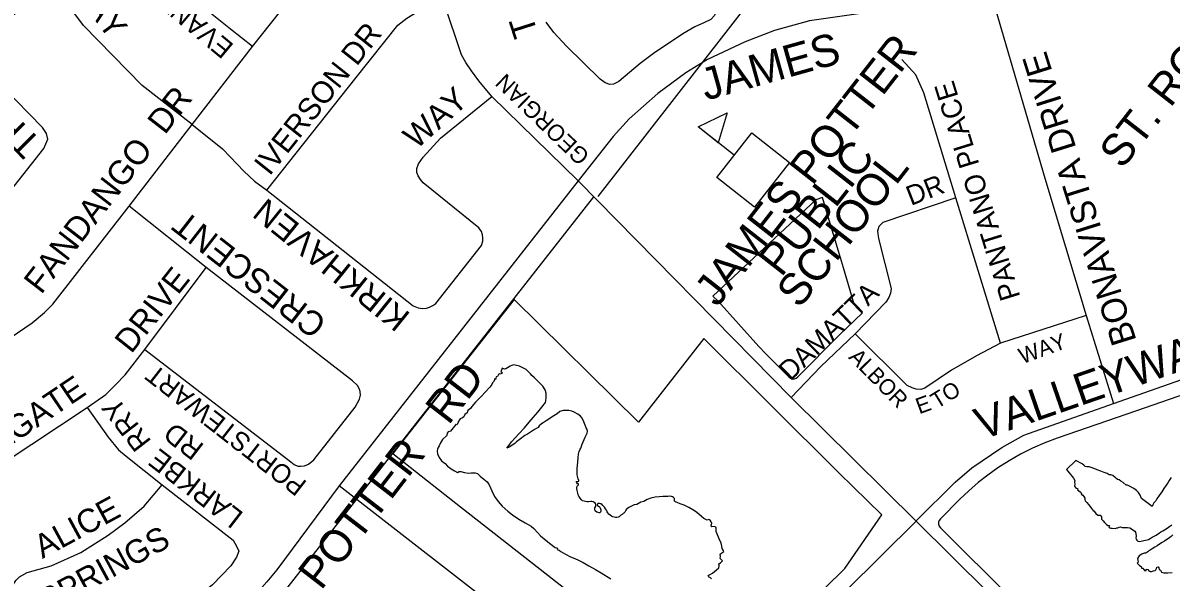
# Model space of a CAD drawing. Extents: x 586326 to 623965, y 4819854 to 4857850.
# Drawn here: x 595187 to 596086, y 4835896 to 4836331 of the extents above; entities that cross this region are included whole.
import ezdxf

# ---------------------------------------------------------------- set-up
doc = ezdxf.new("R2010")
doc.units = 0
for name, color, linetype in [('Lots_Concessions', 7, 'Continuous'), ('Major Rds and Hwys', 7, 'Continuous'), ('Major Rds Lbls', 7, 'Continuous'), ('Minor Rd Lbls', 7, 'Continuous'), ('Minor Rds', 7, 'Continuous'), ('Park Outlines', 7, 'Continuous'), ('Proposed Secondary Rds', 7, 'Continuous'), ('School Syms_Lbls', 7, 'Continuous'), ('Secondary Rds Lbls', 7, 'Continuous'), ('SWM Ponds', 7, 'Continuous')]:
    doc.layers.add(name, color=color, linetype=linetype)

msp = doc.modelspace()

# ---------------------------------------------------------------- linework, layer by layer
at = {"layer": 'Lots_Concessions'}
for p, q in [((595637.28, 4836194.9), (596058.29, 4836735.22)), ((595214.13, 4835659.33), (595634.05, 4836194.68))]:
    msp.add_line(p, q, dxfattribs=at)
at = {"layer": 'Major Rds and Hwys'}
for points in [[(595946.67, 4836348.86), (595868.9, 4836341.99), (595802.92, 4836332.42), (595775.62, 4836324.89), (595752.57, 4836315.98), (595723.03, 4836302.27), (595706.18, 4836291.84), (595684.04, 4836275.72), (595661.73, 4836255.8), (595649.24, 4836241.96), (595621.64, 4836207.25)], [(595621.64, 4836207.25), (595434.41, 4835968.17)], [(595434.41, 4835968.17), (595385.4, 4835902.35), (595377.64, 4835893.01), (595369.78, 4835884.14), (595360.48, 4835874.44), (595351.56, 4835865.62), (595342.98, 4835857.83), (595333.79, 4835850.19), (595324.48, 4835843.3), (595309.76, 4835833.24), (595298.39, 4835825.87), (595285.11, 4835818.54), (595268.96, 4835810.67), (595254.88, 4835804.58), (595242.99, 4835800.4), (595219.55, 4835793.57), (595197.29, 4835788.62), (595180.69, 4835785.6), (595163.7, 4835783.95)]]:
    msp.add_lwpolyline(points, dxfattribs=at)
at = {"layer": 'Minor Rds'}
for points in [[(595366.43, 4836312.34), (595349.14, 4836326.05), (595333.49, 4836338.48), (595316.99, 4836355.03), (595296.24, 4836376.51), (595284.58, 4836391.71), (595282.61, 4836397.51), (595282.75, 4836402.88), (595285.06, 4836408.18), (595319.48, 4836445.21), (595324.38, 4836448.89), (595328.84, 4836450.47), (595333.55, 4836450.24), (595339.21, 4836446.84), (595378.3, 4836407.78)], [(595702.97, 4836438.34), (595728.95, 4836349.74), (595730.44, 4836344.64), (595729.85, 4836340.47), (595728.49, 4836336.76), (595725.8, 4836333.67), (595720.82, 4836331.24), (595713.27, 4836327.87), (595703.69, 4836322.44), (595680.76, 4836306.93), (595670.2, 4836299.17), (595653.5, 4836284.98), (595649.41, 4836282.98), (595646.59, 4836282.79), (595642.91, 4836283.84), (595638.85, 4836286.73), (595612.47, 4836312.82), (595602.74, 4836323.37), (595596.69, 4836331.61)], [(595366.43, 4836312.34), (595416.79, 4836376.28)], [(595319.14, 4836251.44), (595280.1, 4836281.77), (595233.92, 4836328.93), (595221.74, 4836345.32), (595218.58, 4836348.8), (595214.85, 4836351.54), (595211.47, 4836353.01), (595208.89, 4836353.35), (595205.38, 4836352.73), (595148.17, 4836319.44)], [(595377.7, 4836199.99), (595447.74, 4836288.25), (595480.42, 4836329.25), (595487.48, 4836334.71), (595495.59, 4836339.58), (595502.59, 4836341.65), (595516.76, 4836346.29)], [(595554.02, 4836273.26), (595543.94, 4836285.44), (595538.02, 4836293.29), (595533.7, 4836299.89), (595530.19, 4836305.87), (595516.76, 4836346.29)], [(595946.67, 4836348.86), (595987.42, 4836209.26), (596019.83, 4836101.68)], [(595040.31, 4836087.7), (595140.87, 4836156.21), (595147.62, 4836162.4), (595202.83, 4836232.49), (595205.94, 4836239.8), (595204.98, 4836244.37), (595201.98, 4836249.09), (595170.73, 4836280.91), (595165.89, 4836287.56), (595148.17, 4836319.44)], [(595319.14, 4836251.44), (595366.43, 4836312.34)], [(595917.6, 4836193.93), (595892.6, 4836276.22), (595886.35, 4836290.17), (595875.42, 4836302.26)], [(595377.7, 4836199.99), (595492.27, 4836109.33), (595496.33, 4836107.59), (595499.31, 4836107.03), (595502.79, 4836107.52), (595505.17, 4836108.3), (595507.76, 4836109.49), (595510.11, 4836111.08), (595545.99, 4836156.44), (595546.93, 4836159.91), (595547.1, 4836162.54), (595546.69, 4836164.84), (595546.05, 4836167.56), (595543.84, 4836170.39), (595500.18, 4836205.61), (595498, 4836208.19), (595496.34, 4836211.03), (595495.24, 4836213.76), (595495.26, 4836216.86), (595496.43, 4836220.47), (595500.17, 4836225.84), (595513.69, 4836240.59), (595554.02, 4836273.26)], [(595621.64, 4836207.25), (595554.02, 4836273.26)], [(595269.67, 4836187.27), (595319.14, 4836251.44)], [(595319.14, 4836251.44), (595343, 4836232.35), (595348.99, 4836226.08), (595359.56, 4836214.64), (595368.03, 4836206.89), (595377.7, 4836199.99)], [(595788.58, 4836037.51), (595621.64, 4836207.25)], [(595917.6, 4836193.93), (595860.41, 4836174.6), (595857.32, 4836171.45), (595856.41, 4836167.64), (595857.2, 4836162.07), (595867.01, 4836122.7), (595866.42, 4836119.05), (595865.21, 4836115.66), (595862.87, 4836112.14), (595838.78, 4836087.43)], [(595952.65, 4836079.97), (595917.6, 4836193.93)], [(595084.36, 4836021.53), (595193.79, 4836095.94), (595203.44, 4836104), (595209.89, 4836110.54), (595269.67, 4836187.27)], [(595330.11, 4836139.19), (595269.67, 4836187.27)], [(595282.07, 4836075.09), (595330.11, 4836139.19)], [(595282.07, 4836075.09), (595396.4, 4835986.95), (595399.12, 4835984.83), (595402.04, 4835983.67), (595404.43, 4835983.65), (595407.18, 4835983.91), (595410.36, 4835985.25), (595414.41, 4835988.45), (595446.92, 4836029.88), (595450.44, 4836036.2), (595451.1, 4836039.22), (595450.83, 4836042.12), (595450.14, 4836044.5), (595448.73, 4836046.88), (595444.94, 4836050.54), (595330.11, 4836139.19)], [(596019.83, 4836101.68), (595952.65, 4836079.97)], [(596019.83, 4836101.68), (596041.25, 4836032.84)], [(595838.78, 4836087.43), (595811.87, 4836061.66), (595788.58, 4836037.51)], [(595952.65, 4836079.97), (595934.03, 4836070.03), (595914.2, 4836058.75), (595893.43, 4836044.71), (595890.22, 4836043.72), (595886.64, 4836044.07), (595883.59, 4836044.88), (595879.63, 4836046.75), (595838.78, 4836087.43)], [(595236.97, 4836029.56), (595251.62, 4836039.89), (595258.99, 4836047.29), (595266.55, 4836055.23), (595282.07, 4836075.09)], [(595886.65, 4835940.65), (595788.58, 4836037.51)], [(595128.11, 4835957.74), (595236.97, 4836029.56)], [(595236.97, 4836029.56), (595253.32, 4836006.35), (595261.53, 4835996.53), (595267.51, 4835991.41), (595295.6, 4835969)], [(595355.62, 4835916.89), (595353.78, 4835912.21), (595349.5, 4835905.57), (595335.04, 4835890.7), (595302.88, 4835864.88), (595263.68, 4835841.57), (595225.58, 4835826.39), (595203.42, 4835819.95), (595196.51, 4835818.65), (595192.23, 4835819.27), (595186.98, 4835821.55), (595183.87, 4835825.12), (595182.09, 4835829.23), (595177.07, 4835884.65), (595178.87, 4835890.73), (595181.01, 4835894.05), (595183.85, 4835896.82), (595189.93, 4835900.24), (595208.52, 4835905.45), (595231.94, 4835915.97), (595253.34, 4835929.43), (595266.27, 4835939.29), (595281.47, 4835952.37), (595295.6, 4835969)], [(595295.6, 4835969), (595351.25, 4835925.53), (595353.84, 4835921.01), (595355.62, 4835916.89)], [(595576.53, 4835857.73), (595434.41, 4835968.17)], [(595999.14, 4835828.94), (595886.65, 4835940.65)]]:
    msp.add_lwpolyline(points, dxfattribs=at)
at = {"layer": 'Park Outlines'}
for points in [[(595813.23, 4836194.08), (595808.05, 4836192.34), (595727.37, 4836116.82), (595731.36, 4836112.86), (595731.37, 4836112.85), (595763.43, 4836077.43), (595768.78, 4836071.53), (595768.79, 4836071.51), (595786.85, 4836053.54), (595786.85, 4836053.54), (595788.12, 4836052.63), (595789.6, 4836052.15), (595791.17, 4836052.15), (595792.65, 4836052.64), (595793.92, 4836053.56), (595826.35, 4836086.16), (595844.55, 4836103.8), (595838.1, 4836110.45), (595833.53, 4836125.82), (595829.63, 4836138.95), (595825.72, 4836152.08), (595818.48, 4836176.44)], [(595476.31, 4835993.55), (595525.79, 4835954.68), (595677.26, 4835836.12), (595657.52, 4835810.85), (595680.78, 4835788.55), (595709.14, 4835764.56), (595754.24, 4835822.28), (595784.25, 4835857.71), (595830.82, 4835903.44), (595859.69, 4835945.44), (595826.12, 4835978.5), (595720.14, 4836083.7), (595669.09, 4836018.07), (595571.53, 4836114.2)]]:
    msp.add_lwpolyline(points, close=True, dxfattribs=at)
msp.add_lwpolyline([(596206.93, 4836078.14), (596059.27, 4836027.06), (595997.15, 4836005.57), (595987.38, 4836001.9), (595977.81, 4835997.73), (595968.47, 4835993.06), (595959.39, 4835987.91), (595950.6, 4835982.3), (595942.7, 4835976.69), (595935.09, 4835970.7), (595927.78, 4835964.35), (595920.78, 4835957.65), (595905.62, 4835942.41), (595904.7, 4835941.14), (595904.22, 4835939.65), (595904.23, 4835938.09), (595904.71, 4835936.6), (595905.64, 4835935.34), (596073.33, 4835768.47), (596094.92, 4835746.97)], dxfattribs=at)
at = {"layer": 'Proposed Secondary Rds'}
for points in [[(596041.25, 4836032.84), (596258.34, 4836108.93), (596308.02, 4836117.6)], [(595886.65, 4835940.65), (595886.74, 4835940.76), (595917.15, 4835970.99), (595930.21, 4835982.18), (595953.71, 4835998.18), (595971.01, 4836008.02), (596041.25, 4836032.84)], [(595831.61, 4835886.04), (595886.65, 4835940.65)]]:
    msp.add_lwpolyline(points, dxfattribs=at)
at = {"layer": 'School Syms_Lbls'}
msp.add_line((595744.05, 4836227.22), (595715.64, 4836249.41), dxfattribs=at)
for points in [[(595715.64, 4836249.41), (595738.42, 4836260.45), (595731.51, 4836236.94)], [(595730.42, 4836209.77), (595757.69, 4836244.67), (595787.29, 4836221.54), (595760.03, 4836186.64)]]:
    msp.add_lwpolyline(points, close=True, dxfattribs=at)
at = {"layer": 'SWM Ponds'}
for points in [[(595726.23, 4835895.35), (595725.44, 4835896.23), (595724.5, 4835896.57), (595723.68, 4835897.41), (595724.08, 4835898.1), (595726.91, 4835899.66), (595730.05, 4835902.3), (595731.95, 4835904.05), (595732.34, 4835905.75), (595731.96, 4835906.99), (595733.23, 4835907.75), (595734.91, 4835909.39), (595734.31, 4835909.99), (595733.11, 4835911.2), (595733.14, 4835912.79), (595733.1, 4835914.59), (595734.28, 4835915.79), (595735.82, 4835916.74), (595735.31, 4835917.81), (595734.47, 4835919.13), (595734.32, 4835921), (595733.66, 4835923.26), (595732.27, 4835926.63), (595730.36, 4835931.07), (595729.99, 4835932.31), (595729.74, 4835933.71), (595729.89, 4835934.93), (595729.48, 4835935.79), (595728.22, 4835936.24), (595726.5, 4835936.1), (595725.76, 4835936.95), (595726.32, 4835937.59), (595726.46, 4835938.96), (595726.01, 4835940.11), (595725.12, 4835941.21), (595724.08, 4835941.76), (595722.69, 4835941.37), (595720.22, 4835942.49), (595718.26, 4835944.29), (595714.54, 4835947.6), (595711.59, 4835949.5), (595708.51, 4835951.24), (595704.9, 4835952.98), (595701.67, 4835954.17), (595699.19, 4835955.16), (595698.5, 4835955.36), (595698.09, 4835955.69), (595697.62, 4835955.91), (595697.27, 4835956.08), (595697.24, 4835956.49), (595697.2, 4835957.11), (595697.17, 4835957.69), (595697.13, 4835958.25), (595696.79, 4835958.88), (595696.43, 4835959.16), (595695.76, 4835959.62), (595694.92, 4835959.8), (595693.67, 4835960.01), (595692.05, 4835959.9), (595687.98, 4835959.86), (595685.29, 4835959.68), (595681.93, 4835959.34), (595678.55, 4835958.62), (595675.69, 4835957.37), (595673.29, 4835956.02), (595670.74, 4835955.33), (595667.78, 4835953.61), (595665.49, 4835953.25), (595662.86, 4835951.95), (595661.37, 4835951.16), (595660.37, 4835950.47), (595659.65, 4835949.82), (595658.99, 4835949.06), (595658.71, 4835948.61), (595658.55, 4835948.06), (595658.23, 4835947.57), (595657.56, 4835946.88), (595656.96, 4835946.55), (595656.15, 4835945.77), (595655.17, 4835945.2), (595654.36, 4835944.42), (595653.74, 4835943.96), (595653.09, 4835943.73), (595652.06, 4835943.46), (595650.88, 4835943.31), (595649.9, 4835943.61), (595648.98, 4835943.98), (595647.76, 4835944.4), (595646.69, 4835945.17), (595645.84, 4835945.97), (595644.86, 4835947.13), (595644.39, 4835947.91), (595643.84, 4835949.01), (595643.24, 4835950.22), (595642.28, 4835951.57), (595641.03, 4835952.88), (595640.36, 4835953.74), (595639.83, 4835954.02), (595639.25, 4835954.14), (595638.38, 4835954.48), (595637.67, 4835954.43), (595637.2, 4835954.26), (595636.81, 4835953.76), (595636.65, 4835953.21), (595636.52, 4835952.78), (595636.94, 4835952.72), (595638.07, 4835952.11), (595638.68, 4835951.43), (595639.32, 4835950.26), (595639.53, 4835949.42), (595639.5, 4835948.44), (595639.17, 4835947.49), (595638.69, 4835947.06), (595638.14, 4835946.95), (595637.34, 4835947.3), (595636.24, 4835947.7), (595635.34, 4835948.26), (595635.02, 4835948.72), (595634.79, 4835949.37), (595634.65, 4835950.22), (595634.73, 4835951.09), (595635.21, 4835951.79), (595635.64, 4835952.53), (595635.54, 4835953.08), (595635.48, 4835953.6), (595635.2, 4835954.28), (595634.15, 4835955.17), (595633.36, 4835955.79), (595632.42, 4835956.05), (595631.52, 4835956.02), (595629.79, 4835955.69), (595628.67, 4835955.63), (595627.46, 4835955.89), (595626.3, 4835956.13), (595625.04, 4835956.58), (595624.24, 4835957.27), (595623.25, 4835958.58), (595622.21, 4835960), (595621.62, 4835961.13), (595621.36, 4835962.35), (595620.93, 4835964.56), (595620.64, 4835966.33), (595620.66, 4835967.39), (595620.79, 4835967.89), (595621.46, 4835968.58), (595621.9, 4835968.97), (595622.03, 4835969.74), (595621.28, 4835969.73), (595620.55, 4835970.43), (595620.23, 4835971.56), (595621.43, 4835971.55), (595622.16, 4835971.79), (595622.35, 4835972.38), (595621.65, 4835973.73), (595621.04, 4835976.9), (595620.84, 4835981.62), (595621.37, 4835987.12), (595621.7, 4835990.29), (595622, 4835993), (595622.53, 4835995.14), (595623.17, 4835996.99), (595623.68, 4835997.73), (595624.81, 4836000.89), (595627.31, 4836006.25), (595628.67, 4836009.35), (595629.11, 4836010.95), (595628.77, 4836012.23), (595627.92, 4836013.56), (595627.27, 4836015.82), (595626.2, 4836018.4), (595624.79, 4836021.24), (595623.4, 4836022.73), (595621.38, 4836024.44), (595618.64, 4836025.92), (595616.66, 4836026.65), (595614.26, 4836027.19), (595612.51, 4836027.35), (595609.88, 4836027.25), (595607.2, 4836026.4), (595605.14, 4836024.52), (595602.64, 4836022.97), (595596.7, 4836019.15), (595594.25, 4836017.57), (595593.07, 4836016.74), (595591.14, 4836015.3), (595590.39, 4836014), (595587.5, 4836012.37), (595581.99, 4836008.75), (595579.87, 4836007.58), (595576.41, 4836005.05), (595573.47, 4836002.65), (595572.13, 4836001.28), (595567.73, 4835998.4), (595565.85, 4835997.72), (595566.7, 4835998.8), (595567.68, 4836000.05), (595569.55, 4836002.62), (595575.2, 4836008.82), (595579.57, 4836013.73), (595583.26, 4836018.1), (595586.35, 4836021.73), (595589.97, 4836026.02), (595593.29, 4836029.74), (595595.99, 4836033.54), (595596.27, 4836034.93), (595596.66, 4836037.32), (595596.66, 4836040.94), (595595.82, 4836043.47), (595593.91, 4836046.18), (595592.3, 4836048.24), (595589.84, 4836050.43), (595587.52, 4836052.78), (595585.48, 4836054.64), (595584.32, 4836056.09), (595580.91, 4836059.29), (595577.83, 4836061.02), (595575.61, 4836061.95), (595572.43, 4836062.69), (595570.89, 4836062.96), (595568.29, 4836061.96), (595566.37, 4836060.78), (595564.88, 4836059.99), (595563.97, 4836059.58), (595562.06, 4836060.52), (595561.07, 4836057.53), (595561.84, 4836057.23), (595562.16, 4836056.61), (595560.59, 4836055.62), (595559.71, 4836056.04), (595559.17, 4836055.52), (595558.44, 4836053.81), (595557.52, 4836053.59), (595556.93, 4836051.65), (595556.13, 4836051.98), (595556.22, 4836051.32), (595555.48, 4836049.94), (595554.63, 4836048.86), (595553.97, 4836047.5), (595552.49, 4836045.43), (595549.16, 4836041.85), (595545.66, 4836038.14), (595541.36, 4836033.65), (595538.38, 4836030.34), (595537.34, 4836028.67), (595535.1, 4836027.14), (595534.57, 4836025.46), (595532.83, 4836024.07), (595532.17, 4836022.23), (595531.1, 4836021.36), (595529.21, 4836020.61), (595528.72, 4836019.82), (595526.62, 4836015.97), (595525.72, 4836016.14), (595523.77, 4836013.68), (595521.57, 4836011), (595519.85, 4836010.64), (595519.1, 4836009.52), (595518.88, 4836007.73), (595515.31, 4836004.5), (595513.73, 4836001.8), (595512.69, 4835999.47), (595512, 4835998.33), (595511.35, 4835996.81), (595511.24, 4835995.29), (595511.56, 4835993.29), (595512.83, 4835990.28), (595514.71, 4835987.88), (595517.38, 4835985.79), (595519.39, 4835983.55), (595522.04, 4835981.61), (595524.89, 4835979.93), (595527.21, 4835978.78), (595528.5, 4835979.39), (595529.77, 4835979.47), (595532.65, 4835978.69), (595535.44, 4835978.13), (595537.9, 4835978.36), (595541.05, 4835978.44), (595542.86, 4835977.84), (595544.85, 4835975.74), (595547.84, 4835973.55), (595550.38, 4835971.29), (595552.01, 4835969.08), (595554.11, 4835964.21), (595556, 4835959.92), (595558.99, 4835955.84), (595562.2, 4835952.39), (595566.48, 4835948.24), (595570.15, 4835945.37), (595575.15, 4835942.14), (595580.17, 4835939.29), (595584.95, 4835936.63), (595587.05, 4835934.85), (595589.78, 4835931.64), (595592.29, 4835929.01), (595595.08, 4835926.56), (595599.17, 4835923.37), (595603.66, 4835919.93), (595604.37, 4835919.71), (595605.11, 4835919.54), (595605.44, 4835918.94), (595605.33, 4835918.28), (595605.84, 4835918.16), (595606.8, 4835917.67), (595608.15, 4835916.82), (595611.67, 4835914.61), (595615.61, 4835912.61), (595619.03, 4835911.14), (595622.05, 4835909.86), (595625.59, 4835908.03), (595630.05, 4835905.48), (595635.38, 4835902.67), (595639.69, 4835900.11), (595647.28, 4835895.38)], [(596086.6, 4835974.66), (596084.89, 4835972.47), (596083.94, 4835970.6), (596082.47, 4835968.73), (596080.76, 4835966.14), (596079.21, 4835963.53), (596077.03, 4835960.6), (596075.19, 4835958.12), (596074.48, 4835956.56), (596072.94, 4835954.85), (596072.06, 4835953.21), (596071.53, 4835952.02), (596063.25, 4835958.29), (596062.3, 4835960.94), (596060.96, 4835963.09), (596059.19, 4835964.68), (596057.2, 4835966.13), (596053.94, 4835967.88), (596052.24, 4835968.8), (596051.28, 4835968.61), (596048.89, 4835970.82), (596047, 4835971.77), (596045.63, 4835972.96), (596044.37, 4835973.28), (596040.82, 4835976.21), (596039.28, 4835976.81), (596037.8, 4835976.72), (596036.34, 4835977.81), (596034.04, 4835978.6), (596031.46, 4835979.81), (596028.45, 4835980.85), (596025.25, 4835982.04), (596022.18, 4835983.13), (596020.37, 4835983.13), (596019.03, 4835983.35), (596017.9, 4835984.35), (596016.71, 4835985.39), (596011.63, 4835988.05), (596004.43, 4835980.89), (596010.05, 4835974.3), (596010.96, 4835972.37), (596010.73, 4835971.05), (596011.04, 4835969.39), (596010.76, 4835968), (596011.52, 4835966.91), (596012.37, 4835966.45), (596013.43, 4835965.96), (596013.15, 4835965.13), (596014.21, 4835964.3), (596015.11, 4835963.39), (596016.08, 4835962.48), (596016.01, 4835961.58), (596017.19, 4835960.77), (596017.99, 4835959.74), (596018.7, 4835958.58), (596018.83, 4835957.47), (596019.19, 4835956.38), (596020.25, 4835955.16), (596021.74, 4835953.59), (596024.36, 4835950.24), (596025.19, 4835949.44), (596025.03, 4835949.08), (596025.17, 4835948.8), (596025.3, 4835948.54), (596025.89, 4835948.64), (596026.09, 4835948.28), (596027.42, 4835946.63), (596028.97, 4835945.13), (596030.12, 4835945.18), (596030.72, 4835945.21), (596031.34, 4835944.68), (596031.83, 4835943.9), (596031.98, 4835942.16), (596033.23, 4835940.79), (596034.23, 4835939.5), (596035.71, 4835938.04), (596036.85, 4835937.06), (596038.07, 4835937.22), (596037.53, 4835936.12), (596038.07, 4835935.4), (596039.19, 4835935.03), (596040.27, 4835934.99), (596042.48, 4835934.87), (596043.81, 4835935.32), (596044.65, 4835935.19), (596045.74, 4835935.93), (596046.76, 4835935.96), (596048, 4835935.49), (596050.77, 4835935.43), (596052.22, 4835935.61), (596054.07, 4835935.27), (596056.11, 4835933.88), (596057.9, 4835932.58), (596058.51, 4835931.81), (596058.67, 4835930.47), (596058.92, 4835928.86), (596058.69, 4835927.54), (596059, 4835926.39), (596059.49, 4835925.6), (596060.38, 4835924.81), (596061.7, 4835924.68), (596063.03, 4835924.85), (596064.96, 4835925.25), (596066.33, 4835925.59), (596067.65, 4835925.87), (596068.63, 4835926.21), (596069.91, 4835926.82), (596071.53, 4835927.87), (596073.18, 4835928.69), (596074.77, 4835929.57), (596075.81, 4835930.26), (596077.05, 4835931.2), (596078.36, 4835932.1), (596079.88, 4835933.02), (596081.26, 4835933.75), (596083.46, 4835935.15), (596085.5, 4835936.48), (596087.11, 4835937.63)], [(596087.86, 4835929.7), (596086.37, 4835928.45), (596084.35, 4835927.01), (596083.16, 4835926.13), (596081.32, 4835924.95), (596079.49, 4835923.76), (596077.34, 4835922.42), (596075.52, 4835921.13), (596073.55, 4835920.15), (596071.5, 4835918.94), (596069.99, 4835917.91), (596069.09, 4835917.4), (596068.08, 4835916.37), (596066.5, 4835915.5), (596065.37, 4835915.48), (596063.42, 4835914.78), (596061.48, 4835913.32), (596060.18, 4835911.28), (596060.28, 4835909.99), (596060.52, 4835908.5), (596059.71, 4835907.72), (596060.37, 4835907.01), (596061.02, 4835906.3), (596061.77, 4835905.71), (596062.94, 4835905.12), (596063.22, 4835903.57), (596064.64, 4835903.67), (596064.87, 4835902.97), (596065.67, 4835901.95), (596066.88, 4835901.82), (596066.85, 4835902.95), (596068.19, 4835902.66), (596068.89, 4835901.56), (596070.08, 4835901.03), (596071.19, 4835901.16), (596072.55, 4835901.61), (596074.05, 4835901.85), (596074.38, 4835902.4), (596074.93, 4835903.37), (596075.32, 4835904.38), (596076.38, 4835904.66), (596076.83, 4835904), (596077.01, 4835902.56), (596078.01, 4835902.08), (596079, 4835900.6), (596080.66, 4835900.01), (596083.89, 4835900.1), (596087.14, 4835900.38)]]:
    msp.add_lwpolyline(points, dxfattribs=at)

# ---------------------------------------------------------------- texts
at = {"layer": 'Major Rds Lbls'}
for s, rotation, p in [('JAMES', 15.62476, (595721.72, 4836269.9)), ('POTTER   RD', 52.35947, (595420.24, 4835885.65))]:
    msp.add_text(s, height=25.002, rotation=rotation, dxfattribs=at).set_placement(p)
at = {"layer": 'Minor Rd Lbls'}
for s, height, rotation, p in [('TAWNIE', 19.203, 107.77888, (595590.26, 4836323.01)), ('WAY', 18.466, 306.04186, (595221.38, 4836362.56)), ('EVANW', 15.088, 140.22048, (595352.59, 4836313.49)), ('IVERSON DR', 17.176, 51.56184, (595379.85, 4836210.45)), ('BONAVISTA DRIVE', 19.6922, 107.37556, (596059.47, 4836082.04)), ('TRAIL', 20.783, 134.73419, (595202.02, 4836237.94)), ('GEORGIAN', 12.883, 135.99642, (595631.52, 4836227.58)), ('WAY', 18.339, 41.63027, (595494.91, 4836231.27)), ('PANTANO PLACE', 15.8923, 107.19752, (595968.41, 4836116.32)), ('FANDANGO  DR', 19.0197, 52.24481, (595200.86, 4836117.53)), ('DR', 15.373, 21.38313, (595882.52, 4836187.47)), ('KIRKHAVEN  ', 18.9361, 141.09816, (595491.09, 4836102.63)), ('CRESCENT', 19.292, 142.06366, (595425.83, 4836097.62)), ('DRIVE', 18.411, 51.56184, (595271.46, 4836071.11)), ('DAMATTA', 15.373, 43.9772, (595788.05, 4836049.78)), ('WAY', 12.452, 20.15602, (595969.81, 4836063.46)), ('ALBOR', 12.452, 314.42003, (595832.99, 4836068.42)), ('PORTSTEWART ', 14.7861, 142.06366, (595409.92, 4835970.93)), ('FALLGATE', 18.466, 33.98698, (595132.58, 4835969.75)), ('TO', 12.452, 31.69561, (595902.99, 4836028.25)), ('E', 12.45, 20.15602, (595889.06, 4836024.22)), ('RRY', 16.031, 127.73758, (595287.69, 4836003.11)), ('RD', 16.031, 142.29638, (595329.41, 4835999.95)), ('LARKBE', 16.031, 142.29638, (595360.27, 4835946.49)), ('ALICE', 18.466, 28.43624, (595201.81, 4835910.82)), ('SPRINGS', 18.466, 28.43624, (595205.58, 4835868.45))]:
    msp.add_text(s, height=height, rotation=rotation, dxfattribs=at).set_placement(p)
at = {"layer": 'School Syms_Lbls'}
for s, p in [('  ST. ROCH ', (596036.67, 4836200.93)), ('JAMES POTTER', (595730.83, 4836107.47)), ('PUBLIC', (595780.91, 4836131)), ('SCHOOL', (595795.15, 4836106.32))]:
    msp.add_text(s, height=25, rotation=52.00002, dxfattribs=at).set_placement(p)
at = {"layer": 'Secondary Rds Lbls'}
msp.add_text('VALLEYWAY DR', height=25.002, rotation=19.10314, dxfattribs=at).set_placement((595937.96, 4836003.93))

doc.saveas('drawing.dxf')
